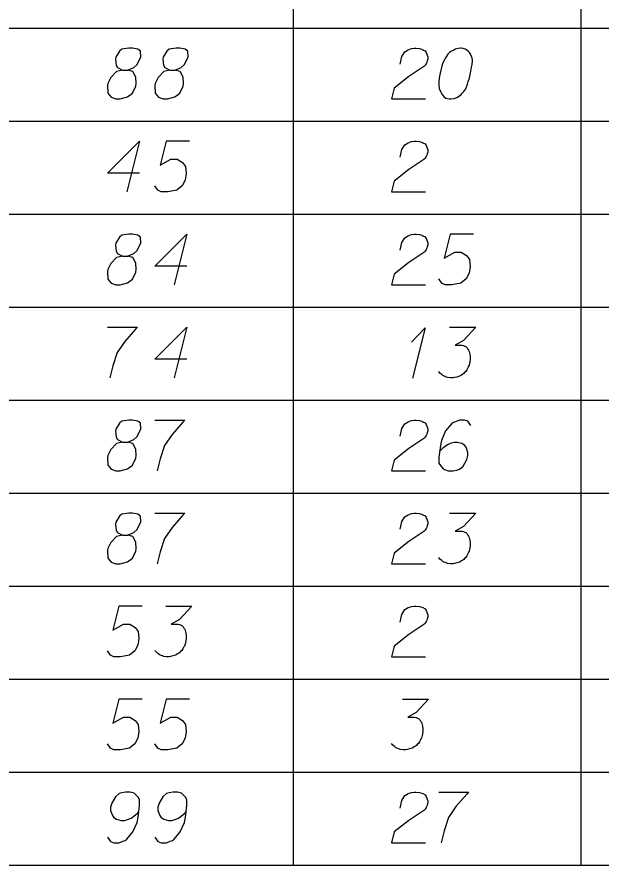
# Model space of a CAD drawing. Extents: x 2074207 to 2076812, y 516372 to 523312.
# Drawn here: x 2076678.5 to 2076733.8, y 518719.3 to 518799.6 of the extents above; entities that cross this region are included whole.
import ezdxf

# ---------------------------------------------------------------- set-up
doc = ezdxf.new("R2010")
doc.units = 0
for name, color, linetype in [('Prop DirtTable_ Soil Test Results - Outline (Major)', 7, 'Continuous'), ('Prop DirtTable_ Soil Test Results - Outline (Minor)', 7, 'Continuous'), ('Prop DirtTable_ Soil Test Results - Tx (Sample Data)', 7, 'Continuous')]:
    doc.layers.add(name, color=color, linetype=linetype)

msp = doc.modelspace()

# ---------------------------------------------------------------- linework, layer by layer
at = {"layer": 'Prop DirtTable_ Soil Test Results - Outline (Major)'}
msp.add_line((2076260.609, 518719.343), (2076811.903, 518719.343), dxfattribs=at)
at = {"layer": 'Prop DirtTable_ Soil Test Results - Outline (Minor)'}
for p, q in [((2076704.671, 518807.343), (2076704.671, 518798.543)), ((2076731.93, 518807.343), (2076731.93, 518798.543)), ((2076260.609, 518798.543), (2076811.903, 518798.543)), ((2076260.609, 518798.543), (2076811.903, 518798.543)), ((2076704.671, 518798.543), (2076704.671, 518789.743)), ((2076731.93, 518798.543), (2076731.93, 518789.743)), ((2076260.609, 518789.743), (2076811.903, 518789.743)), ((2076260.609, 518789.743), (2076811.903, 518789.743)), ((2076704.671, 518789.743), (2076704.671, 518780.943)), ((2076731.93, 518789.743), (2076731.93, 518780.943)), ((2076260.609, 518780.943), (2076811.903, 518780.943)), ((2076260.609, 518780.943), (2076811.903, 518780.943)), ((2076704.671, 518780.943), (2076704.671, 518772.143)), ((2076731.93, 518780.943), (2076731.93, 518772.143)), ((2076260.609, 518772.143), (2076811.903, 518772.143)), ((2076260.609, 518772.143), (2076811.903, 518772.143)), ((2076704.671, 518772.143), (2076704.671, 518763.343)), ((2076731.93, 518772.143), (2076731.93, 518763.343)), ((2076260.609, 518763.343), (2076811.903, 518763.343)), ((2076260.609, 518763.343), (2076811.903, 518763.343)), ((2076704.671, 518763.343), (2076704.671, 518754.543)), ((2076731.93, 518763.343), (2076731.93, 518754.543)), ((2076260.609, 518754.543), (2076811.903, 518754.543)), ((2076260.609, 518754.543), (2076811.903, 518754.543)), ((2076704.671, 518754.543), (2076704.671, 518745.743)), ((2076731.93, 518754.543), (2076731.93, 518745.743)), ((2076260.609, 518745.743), (2076811.903, 518745.743)), ((2076260.609, 518745.743), (2076811.903, 518745.743)), ((2076704.671, 518745.743), (2076704.671, 518736.943)), ((2076731.93, 518745.743), (2076731.93, 518736.943)), ((2076260.609, 518736.943), (2076811.903, 518736.943)), ((2076260.609, 518736.943), (2076811.903, 518736.943)), ((2076704.671, 518736.943), (2076704.671, 518728.143)), ((2076731.93, 518736.943), (2076731.93, 518728.143)), ((2076260.609, 518728.143), (2076811.903, 518728.143)), ((2076260.609, 518728.143), (2076811.903, 518728.143)), ((2076704.671, 518728.143), (2076704.671, 518719.343)), ((2076731.93, 518728.143), (2076731.93, 518719.343)), ((2076260.609, 518719.343), (2076811.903, 518719.343))]:
    msp.add_line(p, q, dxfattribs=at)
at = {"layer": 'Prop DirtTable_ Soil Test Results - Tx (Sample Data)'}
for points in [[(2076688.527, 518794.571), (2076689.02, 518794.571), (2076689.162, 518794.609), (2076689.585, 518794.798), (2076689.902, 518795.1), (2076690.255, 518795.818), (2076690.22, 518796.347), (2076689.973, 518796.536), (2076689.479, 518796.65), (2076689.126, 518796.65), (2076688.456, 518796.536), (2076688.244, 518796.347), (2076687.892, 518795.78), (2076687.856, 518795.591), (2076687.927, 518795.024), (2076688.068, 518794.798), (2076688.527, 518794.571), (2076687.962, 518794.42), (2076687.433, 518793.853), (2076687.151, 518793.286), (2076687.116, 518793.097), (2076687.151, 518792.379), (2076687.468, 518792.001), (2076687.892, 518791.85), (2076688.315, 518791.85), (2076688.985, 518792.039), (2076689.479, 518792.379), (2076689.797, 518793.059), (2076689.832, 518793.286), (2076689.797, 518793.891), (2076689.514, 518794.42), (2076689.02, 518794.571)], [(2076693.007, 518794.571), (2076693.5, 518794.571), (2076693.642, 518794.609), (2076694.065, 518794.798), (2076694.382, 518795.1), (2076694.735, 518795.818), (2076694.7, 518796.347), (2076694.453, 518796.536), (2076693.959, 518796.65), (2076693.606, 518796.65), (2076692.936, 518796.536), (2076692.724, 518796.347), (2076692.372, 518795.78), (2076692.336, 518795.591), (2076692.407, 518795.024), (2076692.548, 518794.798), (2076693.007, 518794.571), (2076692.442, 518794.42), (2076691.913, 518793.853), (2076691.631, 518793.286), (2076691.596, 518793.097), (2076691.631, 518792.379), (2076691.948, 518792.001), (2076692.372, 518791.85), (2076692.795, 518791.85), (2076693.465, 518792.039), (2076693.959, 518792.379), (2076694.277, 518793.059), (2076694.312, 518793.286), (2076694.277, 518793.891), (2076693.994, 518794.42), (2076693.5, 518794.571)], [(2076714.807, 518795.138), (2076714.983, 518795.856), (2076715.266, 518796.309), (2076715.583, 518796.498), (2076715.9, 518796.612), (2076716.147, 518796.65), (2076716.324, 518796.65), (2076716.641, 518796.612), (2076716.853, 518796.536), (2076716.959, 518796.498), (2076717.17, 518796.385), (2076717.276, 518796.234), (2076717.347, 518796.083), (2076717.382, 518795.969), (2076717.417, 518795.818), (2076717.417, 518795.629), (2076717.382, 518795.44), (2076717.347, 518795.327), (2076717.276, 518795.176), (2076717.17, 518795.024), (2076717.065, 518794.911), (2076715.618, 518793.966), (2076714.243, 518792.87), (2076713.996, 518791.85), (2076717.206, 518791.85)], [(2076720.592, 518796.65), (2076720.522, 518796.65), (2076720.31, 518796.612), (2076720.169, 518796.574), (2076720.063, 518796.536), (2076719.887, 518796.461), (2076719.675, 518796.347), (2076719.499, 518796.234), (2076719.322, 518796.083), (2076719.216, 518795.932), (2076719.111, 518795.743), (2076719.005, 518795.554), (2076718.899, 518795.327), (2076718.828, 518795.176), (2076718.758, 518794.949), (2076718.652, 518794.571), (2076718.546, 518794.004), (2076718.476, 518793.55), (2076718.476, 518793.135), (2076718.511, 518792.832), (2076718.652, 518792.492), (2076718.758, 518792.303), (2076718.934, 518792.076), (2076719.146, 518791.925), (2076719.252, 518791.887), (2076719.463, 518791.85), (2076719.64, 518791.85), (2076719.922, 518791.887), (2076720.169, 518791.963), (2076720.345, 518792.076), (2076720.592, 518792.265), (2076720.698, 518792.379), (2076720.839, 518792.53), (2076720.945, 518792.681), (2076721.015, 518792.795), (2076721.086, 518792.983), (2076721.121, 518793.059), (2076721.192, 518793.248), (2076721.262, 518793.475), (2076721.333, 518793.702), (2076721.368, 518793.853), (2076721.403, 518793.966), (2076721.439, 518794.117), (2076721.509, 518794.458), (2076721.545, 518794.646), (2076721.58, 518794.835), (2076721.615, 518795.1), (2076721.65, 518795.44), (2076721.65, 518795.554), (2076721.615, 518795.705), (2076721.58, 518795.856), (2076721.474, 518796.083), (2076721.368, 518796.234), (2076721.262, 518796.347), (2076721.121, 518796.461), (2076720.98, 518796.536), (2076720.874, 518796.574), (2076720.769, 518796.612), (2076720.592, 518796.65)], [(2076690.149, 518784.826), (2076687.116, 518784.826), (2076690.149, 518787.85), (2076688.95, 518783.05)], [(2076694.876, 518787.85), (2076692.654, 518787.85), (2076692.089, 518785.582), (2076693.112, 518786.149), (2076693.712, 518786.149), (2076694.206, 518785.809), (2076694.488, 518785.431), (2076694.559, 518784.788), (2076694.453, 518784.146), (2076694.171, 518783.617), (2076693.677, 518783.201), (2076692.83, 518783.05), (2076692.195, 518783.05), (2076691.878, 518783.201), (2076691.596, 518783.617)], [(2076714.807, 518786.338), (2076714.983, 518787.056), (2076715.266, 518787.509), (2076715.583, 518787.698), (2076715.9, 518787.812), (2076716.147, 518787.85), (2076716.324, 518787.85), (2076716.641, 518787.812), (2076716.853, 518787.736), (2076716.959, 518787.698), (2076717.17, 518787.585), (2076717.276, 518787.434), (2076717.347, 518787.283), (2076717.382, 518787.169), (2076717.417, 518787.018), (2076717.417, 518786.829), (2076717.382, 518786.64), (2076717.347, 518786.527), (2076717.276, 518786.376), (2076717.17, 518786.224), (2076717.065, 518786.111), (2076715.618, 518785.166), (2076714.243, 518784.07), (2076713.996, 518783.05), (2076717.206, 518783.05)], [(2076688.527, 518776.971), (2076689.02, 518776.971), (2076689.162, 518777.009), (2076689.585, 518777.198), (2076689.902, 518777.5), (2076690.255, 518778.218), (2076690.22, 518778.747), (2076689.973, 518778.936), (2076689.479, 518779.05), (2076689.126, 518779.05), (2076688.456, 518778.936), (2076688.244, 518778.747), (2076687.892, 518778.18), (2076687.856, 518777.991), (2076687.927, 518777.424), (2076688.068, 518777.198), (2076688.527, 518776.971), (2076687.962, 518776.82), (2076687.433, 518776.253), (2076687.151, 518775.686), (2076687.116, 518775.497), (2076687.151, 518774.779), (2076687.468, 518774.401), (2076687.892, 518774.25), (2076688.315, 518774.25), (2076688.985, 518774.439), (2076689.479, 518774.779), (2076689.797, 518775.459), (2076689.832, 518775.686), (2076689.797, 518776.291), (2076689.514, 518776.82), (2076689.02, 518776.971)], [(2076694.629, 518776.026), (2076691.596, 518776.026), (2076694.629, 518779.05), (2076693.43, 518774.25)], [(2076714.807, 518777.538), (2076714.983, 518778.256), (2076715.266, 518778.709), (2076715.583, 518778.898), (2076715.9, 518779.012), (2076716.147, 518779.05), (2076716.324, 518779.05), (2076716.641, 518779.012), (2076716.853, 518778.936), (2076716.959, 518778.898), (2076717.17, 518778.785), (2076717.276, 518778.634), (2076717.347, 518778.483), (2076717.382, 518778.369), (2076717.417, 518778.218), (2076717.417, 518778.029), (2076717.382, 518777.84), (2076717.347, 518777.727), (2076717.276, 518777.576), (2076717.17, 518777.424), (2076717.065, 518777.311), (2076715.618, 518776.366), (2076714.243, 518775.27), (2076713.996, 518774.25), (2076717.206, 518774.25)], [(2076721.756, 518779.05), (2076719.534, 518779.05), (2076718.969, 518776.782), (2076719.992, 518777.349), (2076720.592, 518777.349), (2076721.086, 518777.009), (2076721.368, 518776.631), (2076721.439, 518775.988), (2076721.333, 518775.346), (2076721.051, 518774.817), (2076720.557, 518774.401), (2076719.71, 518774.25), (2076719.075, 518774.25), (2076718.758, 518774.401), (2076718.476, 518774.817)], [(2076687.116, 518770.25), (2076689.938, 518770.25), (2076689.761, 518770.061), (2076688.738, 518768.889), (2076688.033, 518767.831), (2076687.609, 518766.583), (2076687.327, 518765.45)], [(2076694.629, 518767.226), (2076691.596, 518767.226), (2076694.629, 518770.25), (2076693.43, 518765.45)], [(2076715.9, 518768.813), (2076717.17, 518770.174), (2076715.971, 518765.412)], [(2076719.499, 518770.25), (2076721.968, 518770.25), (2076720.804, 518768.965), (2076720.028, 518768.549), (2076720.663, 518768.549), (2076720.804, 518768.511), (2076720.874, 518768.473), (2076720.945, 518768.435), (2076721.015, 518768.398), (2076721.157, 518768.284), (2076721.227, 518768.171), (2076721.298, 518768.058), (2076721.333, 518767.944), (2076721.403, 518767.68), (2076721.439, 518767.453), (2076721.439, 518767.339), (2076721.439, 518767.188), (2076721.403, 518766.961), (2076721.368, 518766.81), (2076721.333, 518766.659), (2076721.298, 518766.546), (2076721.262, 518766.47), (2076721.227, 518766.395), (2076721.192, 518766.319), (2076721.121, 518766.206), (2076721.015, 518766.054), (2076720.91, 518765.941), (2076720.839, 518765.865), (2076720.733, 518765.79), (2076720.627, 518765.714), (2076720.486, 518765.639), (2076720.416, 518765.601), (2076720.169, 518765.525), (2076719.957, 518765.487), (2076719.816, 518765.45), (2076719.569, 518765.45), (2076719.287, 518765.487), (2076719.181, 518765.525), (2076719.075, 518765.563), (2076718.969, 518765.601), (2076718.864, 518765.676), (2076718.758, 518765.752), (2076718.581, 518765.903), (2076718.476, 518766.054)], [(2076688.527, 518759.371), (2076689.02, 518759.371), (2076689.162, 518759.409), (2076689.585, 518759.598), (2076689.902, 518759.9), (2076690.255, 518760.618), (2076690.22, 518761.147), (2076689.973, 518761.336), (2076689.479, 518761.45), (2076689.126, 518761.45), (2076688.456, 518761.336), (2076688.244, 518761.147), (2076687.892, 518760.58), (2076687.856, 518760.391), (2076687.927, 518759.824), (2076688.068, 518759.598), (2076688.527, 518759.371), (2076687.962, 518759.22), (2076687.433, 518758.653), (2076687.151, 518758.086), (2076687.116, 518757.897), (2076687.151, 518757.179), (2076687.468, 518756.801), (2076687.892, 518756.65), (2076688.315, 518756.65), (2076688.985, 518756.839), (2076689.479, 518757.179), (2076689.797, 518757.859), (2076689.832, 518758.086), (2076689.797, 518758.691), (2076689.514, 518759.22), (2076689.02, 518759.371)], [(2076691.596, 518761.45), (2076694.418, 518761.45), (2076694.241, 518761.261), (2076693.218, 518760.089), (2076692.513, 518759.031), (2076692.089, 518757.783), (2076691.807, 518756.65)], [(2076714.807, 518759.938), (2076714.983, 518760.656), (2076715.266, 518761.109), (2076715.583, 518761.298), (2076715.9, 518761.412), (2076716.147, 518761.45), (2076716.324, 518761.45), (2076716.641, 518761.412), (2076716.853, 518761.336), (2076716.959, 518761.298), (2076717.17, 518761.185), (2076717.276, 518761.034), (2076717.347, 518760.883), (2076717.382, 518760.769), (2076717.417, 518760.618), (2076717.417, 518760.429), (2076717.382, 518760.24), (2076717.347, 518760.127), (2076717.276, 518759.976), (2076717.17, 518759.824), (2076717.065, 518759.711), (2076715.618, 518758.766), (2076714.243, 518757.67), (2076713.996, 518756.65), (2076717.206, 518756.65)], [(2076721.509, 518760.921), (2076721.227, 518761.336), (2076720.91, 518761.45), (2076720.416, 518761.45), (2076720.063, 518761.298), (2076719.851, 518761.223), (2076719.675, 518761.109), (2076719.111, 518760.429), (2076718.723, 518759.522), (2076718.617, 518759.031), (2076718.476, 518757.935), (2076718.476, 518757.368), (2076718.617, 518757.141), (2076718.899, 518756.839), (2076719.005, 518756.763), (2076719.358, 518756.65), (2076719.816, 518756.65), (2076720.169, 518756.725), (2076720.416, 518756.801), (2076720.769, 518757.103), (2076721.121, 518757.708), (2076721.227, 518758.086), (2076721.227, 518758.388), (2076721.051, 518758.88), (2076720.91, 518759.069), (2076720.663, 518759.22), (2076720.239, 518759.333), (2076719.922, 518759.333), (2076719.534, 518759.22), (2076719.287, 518759.106), (2076718.864, 518758.804), (2076718.652, 518758.615), (2076718.546, 518758.502)], [(2076688.527, 518750.571), (2076689.02, 518750.571), (2076689.162, 518750.609), (2076689.585, 518750.798), (2076689.902, 518751.1), (2076690.255, 518751.818), (2076690.22, 518752.347), (2076689.973, 518752.536), (2076689.479, 518752.65), (2076689.126, 518752.65), (2076688.456, 518752.536), (2076688.244, 518752.347), (2076687.892, 518751.78), (2076687.856, 518751.591), (2076687.927, 518751.024), (2076688.068, 518750.798), (2076688.527, 518750.571), (2076687.962, 518750.42), (2076687.433, 518749.853), (2076687.151, 518749.286), (2076687.116, 518749.097), (2076687.151, 518748.379), (2076687.468, 518748.001), (2076687.892, 518747.85), (2076688.315, 518747.85), (2076688.985, 518748.039), (2076689.479, 518748.379), (2076689.797, 518749.059), (2076689.832, 518749.286), (2076689.797, 518749.891), (2076689.514, 518750.42), (2076689.02, 518750.571)], [(2076691.596, 518752.65), (2076694.418, 518752.65), (2076694.241, 518752.461), (2076693.218, 518751.289), (2076692.513, 518750.231), (2076692.089, 518748.983), (2076691.807, 518747.85)], [(2076714.807, 518751.138), (2076714.983, 518751.856), (2076715.266, 518752.309), (2076715.583, 518752.498), (2076715.9, 518752.612), (2076716.147, 518752.65), (2076716.324, 518752.65), (2076716.641, 518752.612), (2076716.853, 518752.536), (2076716.959, 518752.498), (2076717.17, 518752.385), (2076717.276, 518752.234), (2076717.347, 518752.083), (2076717.382, 518751.969), (2076717.417, 518751.818), (2076717.417, 518751.629), (2076717.382, 518751.44), (2076717.347, 518751.327), (2076717.276, 518751.176), (2076717.17, 518751.024), (2076717.065, 518750.911), (2076715.618, 518749.966), (2076714.243, 518748.87), (2076713.996, 518747.85), (2076717.206, 518747.85)], [(2076719.499, 518752.65), (2076721.968, 518752.65), (2076720.804, 518751.365), (2076720.028, 518750.949), (2076720.663, 518750.949), (2076720.804, 518750.911), (2076720.874, 518750.873), (2076720.945, 518750.835), (2076721.015, 518750.798), (2076721.157, 518750.684), (2076721.227, 518750.571), (2076721.298, 518750.458), (2076721.333, 518750.344), (2076721.403, 518750.08), (2076721.439, 518749.853), (2076721.439, 518749.739), (2076721.439, 518749.588), (2076721.403, 518749.361), (2076721.368, 518749.21), (2076721.333, 518749.059), (2076721.298, 518748.946), (2076721.262, 518748.87), (2076721.227, 518748.795), (2076721.192, 518748.719), (2076721.121, 518748.606), (2076721.015, 518748.454), (2076720.91, 518748.341), (2076720.839, 518748.265), (2076720.733, 518748.19), (2076720.627, 518748.114), (2076720.486, 518748.039), (2076720.416, 518748.001), (2076720.169, 518747.925), (2076719.957, 518747.887), (2076719.816, 518747.85), (2076719.569, 518747.85), (2076719.287, 518747.887), (2076719.181, 518747.925), (2076719.075, 518747.963), (2076718.969, 518748.001), (2076718.864, 518748.076), (2076718.758, 518748.152), (2076718.581, 518748.303), (2076718.476, 518748.454)], [(2076690.396, 518743.85), (2076688.174, 518743.85), (2076687.609, 518741.582), (2076688.632, 518742.149), (2076689.232, 518742.149), (2076689.726, 518741.809), (2076690.008, 518741.431), (2076690.079, 518740.788), (2076689.973, 518740.146), (2076689.691, 518739.617), (2076689.197, 518739.201), (2076688.35, 518739.05), (2076687.715, 518739.05), (2076687.398, 518739.201), (2076687.116, 518739.617)], [(2076692.619, 518743.85), (2076695.088, 518743.85), (2076693.924, 518742.565), (2076693.148, 518742.149), (2076693.783, 518742.149), (2076693.924, 518742.111), (2076693.994, 518742.073), (2076694.065, 518742.035), (2076694.135, 518741.998), (2076694.277, 518741.884), (2076694.347, 518741.771), (2076694.418, 518741.658), (2076694.453, 518741.544), (2076694.523, 518741.28), (2076694.559, 518741.053), (2076694.559, 518740.939), (2076694.559, 518740.788), (2076694.523, 518740.561), (2076694.488, 518740.41), (2076694.453, 518740.259), (2076694.418, 518740.146), (2076694.382, 518740.07), (2076694.347, 518739.995), (2076694.312, 518739.919), (2076694.241, 518739.806), (2076694.135, 518739.654), (2076694.03, 518739.541), (2076693.959, 518739.465), (2076693.853, 518739.39), (2076693.747, 518739.314), (2076693.606, 518739.239), (2076693.536, 518739.201), (2076693.289, 518739.125), (2076693.077, 518739.087), (2076692.936, 518739.05), (2076692.689, 518739.05), (2076692.407, 518739.087), (2076692.301, 518739.125), (2076692.195, 518739.163), (2076692.089, 518739.201), (2076691.984, 518739.276), (2076691.878, 518739.352), (2076691.701, 518739.503), (2076691.596, 518739.654)], [(2076714.807, 518742.338), (2076714.983, 518743.056), (2076715.266, 518743.509), (2076715.583, 518743.698), (2076715.9, 518743.812), (2076716.147, 518743.85), (2076716.324, 518743.85), (2076716.641, 518743.812), (2076716.853, 518743.736), (2076716.959, 518743.698), (2076717.17, 518743.585), (2076717.276, 518743.434), (2076717.347, 518743.283), (2076717.382, 518743.169), (2076717.417, 518743.018), (2076717.417, 518742.829), (2076717.382, 518742.64), (2076717.347, 518742.527), (2076717.276, 518742.376), (2076717.17, 518742.224), (2076717.065, 518742.111), (2076715.618, 518741.166), (2076714.243, 518740.07), (2076713.996, 518739.05), (2076717.206, 518739.05)], [(2076690.396, 518735.05), (2076688.174, 518735.05), (2076687.609, 518732.782), (2076688.632, 518733.349), (2076689.232, 518733.349), (2076689.726, 518733.009), (2076690.008, 518732.631), (2076690.079, 518731.988), (2076689.973, 518731.346), (2076689.691, 518730.817), (2076689.197, 518730.401), (2076688.35, 518730.25), (2076687.715, 518730.25), (2076687.398, 518730.401), (2076687.116, 518730.817)], [(2076694.876, 518735.05), (2076692.654, 518735.05), (2076692.089, 518732.782), (2076693.112, 518733.349), (2076693.712, 518733.349), (2076694.206, 518733.009), (2076694.488, 518732.631), (2076694.559, 518731.988), (2076694.453, 518731.346), (2076694.171, 518730.817), (2076693.677, 518730.401), (2076692.83, 518730.25), (2076692.195, 518730.25), (2076691.878, 518730.401), (2076691.596, 518730.817)], [(2076715.019, 518735.05), (2076717.488, 518735.05), (2076716.324, 518733.765), (2076715.548, 518733.349), (2076716.183, 518733.349), (2076716.324, 518733.311), (2076716.394, 518733.273), (2076716.465, 518733.235), (2076716.535, 518733.198), (2076716.677, 518733.084), (2076716.747, 518732.971), (2076716.818, 518732.858), (2076716.853, 518732.744), (2076716.923, 518732.48), (2076716.959, 518732.253), (2076716.959, 518732.139), (2076716.959, 518731.988), (2076716.923, 518731.761), (2076716.888, 518731.61), (2076716.853, 518731.459), (2076716.818, 518731.346), (2076716.782, 518731.27), (2076716.747, 518731.195), (2076716.712, 518731.119), (2076716.641, 518731.006), (2076716.535, 518730.854), (2076716.43, 518730.741), (2076716.359, 518730.665), (2076716.253, 518730.59), (2076716.147, 518730.514), (2076716.006, 518730.439), (2076715.936, 518730.401), (2076715.689, 518730.325), (2076715.477, 518730.287), (2076715.336, 518730.25), (2076715.089, 518730.25), (2076714.807, 518730.287), (2076714.701, 518730.325), (2076714.595, 518730.363), (2076714.489, 518730.401), (2076714.384, 518730.476), (2076714.278, 518730.552), (2076714.101, 518730.703), (2076713.996, 518730.854)], [(2076687.116, 518721.979), (2076687.398, 518721.563), (2076687.715, 518721.45), (2076688.209, 518721.45), (2076688.562, 518721.601), (2076688.774, 518721.676), (2076688.95, 518721.79), (2076689.514, 518722.47), (2076689.902, 518723.377), (2076690.008, 518723.869), (2076690.149, 518724.965), (2076690.149, 518725.532), (2076690.008, 518725.758), (2076689.726, 518726.061), (2076689.62, 518726.136), (2076689.267, 518726.25), (2076688.809, 518726.25), (2076688.456, 518726.174), (2076688.209, 518726.098), (2076687.856, 518725.796), (2076687.504, 518725.191), (2076687.398, 518724.813), (2076687.398, 518724.511), (2076687.574, 518724.02), (2076687.715, 518723.831), (2076687.962, 518723.68), (2076688.386, 518723.566), (2076688.703, 518723.566), (2076689.091, 518723.68), (2076689.338, 518723.793), (2076689.761, 518724.095), (2076689.973, 518724.284), (2076690.079, 518724.398)], [(2076691.596, 518721.979), (2076691.878, 518721.563), (2076692.195, 518721.45), (2076692.689, 518721.45), (2076693.042, 518721.601), (2076693.254, 518721.676), (2076693.43, 518721.79), (2076693.994, 518722.47), (2076694.382, 518723.377), (2076694.488, 518723.869), (2076694.629, 518724.965), (2076694.629, 518725.532), (2076694.488, 518725.758), (2076694.206, 518726.061), (2076694.1, 518726.136), (2076693.747, 518726.25), (2076693.289, 518726.25), (2076692.936, 518726.174), (2076692.689, 518726.098), (2076692.336, 518725.796), (2076691.984, 518725.191), (2076691.878, 518724.813), (2076691.878, 518724.511), (2076692.054, 518724.02), (2076692.195, 518723.831), (2076692.442, 518723.68), (2076692.866, 518723.566), (2076693.183, 518723.566), (2076693.571, 518723.68), (2076693.818, 518723.793), (2076694.241, 518724.095), (2076694.453, 518724.284), (2076694.559, 518724.398)], [(2076714.807, 518724.738), (2076714.983, 518725.456), (2076715.266, 518725.909), (2076715.583, 518726.098), (2076715.9, 518726.212), (2076716.147, 518726.25), (2076716.324, 518726.25), (2076716.641, 518726.212), (2076716.853, 518726.136), (2076716.959, 518726.098), (2076717.17, 518725.985), (2076717.276, 518725.834), (2076717.347, 518725.683), (2076717.382, 518725.569), (2076717.417, 518725.418), (2076717.417, 518725.229), (2076717.382, 518725.04), (2076717.347, 518724.927), (2076717.276, 518724.776), (2076717.17, 518724.624), (2076717.065, 518724.511), (2076715.618, 518723.566), (2076714.243, 518722.47), (2076713.996, 518721.45), (2076717.206, 518721.45)], [(2076718.476, 518726.25), (2076721.298, 518726.25), (2076721.121, 518726.061), (2076720.098, 518724.889), (2076719.393, 518723.831), (2076718.969, 518722.583), (2076718.687, 518721.45)]]:
    msp.add_lwpolyline(points, dxfattribs=at)

doc.saveas('drawing.dxf')
